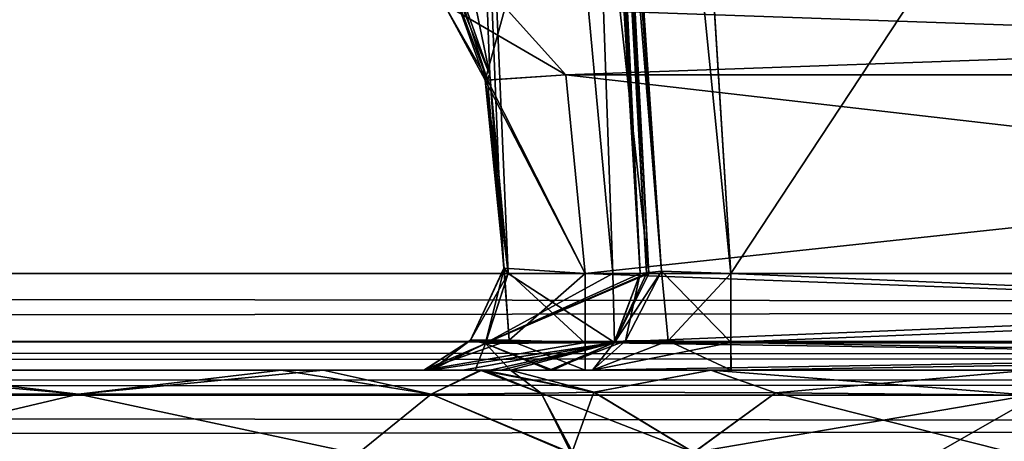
# Model space of a CAD drawing. Header units: inches. Extents: x -10 to 10, y -2.3 to 4.3.
# Tile 520 of 656: x -1.918 to -1.596, y -1.628 to -1.49. Entities that reach past the tile are written whole.
import ezdxf

# ---------------------------------------------------------------- set-up
doc = ezdxf.new("R2010")
doc.units = ezdxf.units.IN
doc.header["$LTSCALE"] = 65.185185
doc.header["$MEASUREMENT"] = 0
for name, color, linetype in [('12253', 7, 'CONTINUOUS'), ('12254', 7, 'CONTINUOUS'), ('12255', 7, 'CONTINUOUS'), ('12257', 7, 'CONTINUOUS'), ('12258', 7, 'CONTINUOUS'), ('131', 7, 'CONTINUOUS'), ('140', 7, 'CONTINUOUS'), ('1415', 7, 'CONTINUOUS'), ('1416', 7, 'CONTINUOUS'), ('1417', 7, 'CONTINUOUS'), ('1418', 7, 'CONTINUOUS'), ('1419', 7, 'CONTINUOUS'), ('1420', 7, 'CONTINUOUS'), ('1421', 7, 'CONTINUOUS'), ('1422', 7, 'CONTINUOUS'), ('1423', 7, 'CONTINUOUS'), ('1424', 7, 'CONTINUOUS'), ('1425', 7, 'CONTINUOUS'), ('1438', 7, 'CONTINUOUS'), ('1439', 7, 'CONTINUOUS'), ('165', 7, 'CONTINUOUS'), ('195', 7, 'CONTINUOUS'), ('196', 7, 'CONTINUOUS'), ('3830', 7, 'CONTINUOUS'), ('3835', 7, 'CONTINUOUS'), ('4255', 7, 'CONTINUOUS'), ('4256', 7, 'CONTINUOUS'), ('432', 7, 'CONTINUOUS'), ('5966', 7, 'CONTINUOUS'), ('5967', 7, 'CONTINUOUS'), ('827', 7, 'CONTINUOUS'), ('828', 7, 'CONTINUOUS'), ('829', 7, 'CONTINUOUS'), ('830', 7, 'CONTINUOUS'), ('836', 7, 'CONTINUOUS'), ('837', 7, 'CONTINUOUS'), ('838', 7, 'CONTINUOUS'), ('839', 7, 'CONTINUOUS'), ('8585', 7, 'CONTINUOUS'), ('8594', 7, 'CONTINUOUS')]:
    doc.layers.add(name, color=color, linetype=linetype)

msp = doc.modelspace()

# ---------------------------------------------------------------- linework, layer by layer
at = {"layer": '12253', "linetype": 'Continuous'}
for points in [[(-1.12731, -1.50843, -4.14645), (-1.73311, -1.57343, -4.14986), (-1.73944, -1.50843, -4.14645), (-1.12731, -1.50843, -4.14645)], [(-1.13071, -1.57343, -4.14986), (-1.73311, -1.57343, -4.14986), (-1.12731, -1.50843, -4.14645), (-1.13071, -1.57343, -4.14986)]]:
    msp.add_3dface(points, dxfattribs=at)
at = {"layer": '12254', "linetype": 'Continuous'}
for points in [[(-1.12519, -1.48822, -4.13712), (-1.12731, -1.50843, -4.14645), (-1.75928, -1.48645, -4.13508), (-1.12519, -1.48822, -4.13712)], [(-1.12731, -1.50843, -4.14645), (-1.73944, -1.50843, -4.14645), (-1.75928, -1.48645, -4.13508), (-1.12731, -1.50843, -4.14645)]]:
    msp.add_3dface(points, dxfattribs=at)
at = {"layer": '12255', "linetype": 'Continuous'}
for points in [[(-1.76428, -1.50843, -4.19315), (-1.77825, -1.46919, -4.17749), (-1.78197, -1.46491, -4.17321), (-1.76428, -1.50843, -4.19315)], [(-1.76428, -1.50843, -4.19315), (-1.78197, -1.46491, -4.17321), (-1.76576, -1.51019, -4.1624), (-1.76428, -1.50843, -4.19315)], [(-1.78197, -1.46491, -4.17321), (-1.77934, -1.48521, -4.15311), (-1.76576, -1.51019, -4.1624), (-1.78197, -1.46491, -4.17321)], [(-1.77934, -1.48521, -4.15311), (-1.75928, -1.48645, -4.13508), (-1.76576, -1.51019, -4.1624), (-1.77934, -1.48521, -4.15311)], [(-1.75928, -1.48645, -4.13508), (-1.73944, -1.50843, -4.14645), (-1.76576, -1.51019, -4.1624), (-1.75928, -1.48645, -4.13508)]]:
    msp.add_3dface(points, dxfattribs=at)
at = {"layer": '12257', "linetype": 'Continuous'}
for points in [[(-1.76127, -1.54096, -4.1946), (-1.76428, -1.50843, -4.19315), (-1.76576, -1.51019, -4.1624), (-1.76127, -1.54096, -4.1946)], [(-1.73944, -1.50843, -4.14645), (-1.73311, -1.57343, -4.14986), (-1.76576, -1.51019, -4.1624), (-1.73944, -1.50843, -4.14645)], [(-1.75829, -1.57343, -4.19606), (-1.76127, -1.54096, -4.1946), (-1.76576, -1.51019, -4.1624), (-1.75829, -1.57343, -4.19606)], [(-1.75829, -1.57343, -4.19606), (-1.76576, -1.51019, -4.1624), (-1.75956, -1.57173, -4.16524), (-1.75829, -1.57343, -4.19606)], [(-1.76576, -1.51019, -4.1624), (-1.73311, -1.57343, -4.14986), (-1.75956, -1.57173, -4.16524), (-1.76576, -1.51019, -4.1624)]]:
    msp.add_3dface(points, dxfattribs=at)
at = {"layer": '12258', "linetype": 'Continuous'}
for points in [[(-1.75956, -1.57173, -4.16524), (-1.75791, -1.59519, -4.15128), (-1.77053, -1.59519, -4.17442), (-1.75956, -1.57173, -4.16524)], [(-1.76566, -1.59624, -4.20081), (-1.75956, -1.57173, -4.16524), (-1.77053, -1.59519, -4.17442), (-1.76566, -1.59624, -4.20081)], [(-1.76566, -1.59624, -4.20081), (-1.75829, -1.57343, -4.19606), (-1.75956, -1.57173, -4.16524), (-1.76566, -1.59624, -4.20081)], [(-1.75956, -1.57173, -4.16524), (-1.73311, -1.57343, -4.14986), (-1.75791, -1.59519, -4.15128), (-1.75956, -1.57173, -4.16524)], [(-1.73311, -1.57343, -4.14986), (-1.73311, -1.59603, -4.14129), (-1.75791, -1.59519, -4.15128), (-1.73311, -1.57343, -4.14986)], [(-1.78576, -1.605, -4.15111), (-1.78346, -1.605, -4.2123), (-1.77053, -1.59519, -4.17442), (-1.78576, -1.605, -4.15111)], [(-1.73311, -1.59603, -4.14129), (-1.78576, -1.605, -4.15111), (-1.75791, -1.59519, -4.15128), (-1.73311, -1.59603, -4.14129)], [(-1.75791, -1.59519, -4.15128), (-1.78576, -1.605, -4.15111), (-1.77053, -1.59519, -4.17442), (-1.75791, -1.59519, -4.15128)], [(-1.78346, -1.605, -4.2123), (-1.76566, -1.59624, -4.20081), (-1.77053, -1.59519, -4.17442), (-1.78346, -1.605, -4.2123)], [(-1.73311, -1.605, -4.1199), (-1.78576, -1.605, -4.15111), (-1.73311, -1.59603, -4.14129), (-1.73311, -1.605, -4.1199)]]:
    msp.add_3dface(points, dxfattribs=at)
at = {"layer": '131', "linetype": 'Continuous'}
for points in [[(8.075, -1.605, 4.09849), (-8.075, -1.605, 4.09849), (8.075, -1.605, -4.09849), (8.075, -1.605, 4.09849)], [(8.075, -1.605, -4.09849), (-8.075, -1.605, 4.09849), (-8.075, -1.605, -4.09849), (8.075, -1.605, -4.09849)]]:
    msp.add_3dface(points, dxfattribs=at)
at = {"layer": '140', "linetype": 'Continuous'}
for points in [[(-8.5782, -1.605, -4.59779), (8.57822, -1.605, -4.59779), (-5.96565, -1.605, -4.58254), (-8.5782, -1.605, -4.59779)], [(8.57822, -1.605, 4.59779), (-8.5782, -1.605, 4.59779), (5.96565, -1.605, 4.58254), (8.57822, -1.605, 4.59779)], [(5.96565, -1.605, 4.58254), (-8.5782, -1.605, 4.59779), (1.96565, -1.605, 4.58254), (5.96565, -1.605, 4.58254)], [(1.96565, -1.605, 4.58254), (-8.5782, -1.605, 4.59779), (-1.98604, -1.605, 4.58467), (1.96565, -1.605, 4.58254)], [(-5.96565, -1.605, -4.58254), (8.57822, -1.605, -4.59779), (-1.96565, -1.605, -4.58254), (-5.96565, -1.605, -4.58254)], [(1.81869, -1.605, 4.49853), (1.96565, -1.605, 4.58254), (-1.98604, -1.605, 4.58467), (1.81869, -1.605, 4.49853)], [(1.68547, -1.605, 4.45621), (1.81869, -1.605, 4.49853), (-1.98604, -1.605, 4.58467), (1.68547, -1.605, 4.45621)], [(1.17483, -1.605, 4.45621), (1.68547, -1.605, 4.45621), (-1.98604, -1.605, 4.58467), (1.17483, -1.605, 4.45621)], [(0.82517, -1.605, 4.45621), (1.17483, -1.605, 4.45621), (-1.98604, -1.605, 4.58467), (0.82517, -1.605, 4.45621)], [(-0.82517, -1.605, 4.45621), (0.82517, -1.605, 4.45621), (-1.98604, -1.605, 4.58467), (-0.82517, -1.605, 4.45621)], [(-0.86758, -1.605, 4.43865), (-0.82517, -1.605, 4.45621), (-1.98604, -1.605, 4.58467), (-0.86758, -1.605, 4.43865)], [(-1.17483, -1.605, 4.45621), (-0.86758, -1.605, 4.43865), (-1.98604, -1.605, 4.58467), (-1.17483, -1.605, 4.45621)], [(-1.68548, -1.605, 4.45621), (-1.17483, -1.605, 4.45621), (-1.98604, -1.605, 4.58467), (-1.68548, -1.605, 4.45621)], [(-1.83239, -1.605, 4.51402), (-1.68548, -1.605, 4.45621), (-1.98604, -1.605, 4.58467), (-1.83239, -1.605, 4.51402)], [(-1.96565, -1.605, -4.58254), (8.57822, -1.605, -4.59779), (1.98604, -1.605, -4.58467), (-1.96565, -1.605, -4.58254)], [(-1.81869, -1.605, -4.49853), (-1.96565, -1.605, -4.58254), (1.98604, -1.605, -4.58467), (-1.81869, -1.605, -4.49853)], [(-1.73073, -1.605, 4.4356), (-1.68548, -1.605, 4.45621), (-1.83239, -1.605, 4.51402), (-1.73073, -1.605, 4.4356)], [(-1.74482, -1.605, 4.3879), (-1.73073, -1.605, 4.4356), (-1.83239, -1.605, 4.51402), (-1.74482, -1.605, 4.3879)], [(-1.76691, -1.605, 4.35723), (-1.74482, -1.605, 4.3879), (-1.83239, -1.605, 4.51402), (-1.76691, -1.605, 4.35723)], [(-1.76737, -1.605, -4.33637), (-1.81869, -1.605, -4.49853), (-1.73074, -1.605, -4.4356), (-1.76737, -1.605, -4.33637)], [(-1.73074, -1.605, -4.4356), (-1.81869, -1.605, -4.49853), (-1.68547, -1.605, -4.45621), (-1.73074, -1.605, -4.4356)], [(-1.68547, -1.605, -4.45621), (-1.81869, -1.605, -4.49853), (1.98604, -1.605, -4.58467), (-1.68547, -1.605, -4.45621)], [(-1.76611, -1.605, -4.30003), (-1.76737, -1.605, -4.33637), (-1.74482, -1.605, -4.3879), (-1.76611, -1.605, -4.30003)], [(-1.74482, -1.605, -4.3879), (-1.76737, -1.605, -4.33637), (-1.73074, -1.605, -4.4356), (-1.74482, -1.605, -4.3879)], [(-1.76737, -1.605, 4.33639), (-1.76611, -1.605, 4.30003), (-1.7669, -1.605, 4.3468), (-1.76737, -1.605, 4.33639)], [(-1.75756, -1.605, 4.26466), (-1.74482, -1.605, 4.3879), (-1.76691, -1.605, 4.35723), (-1.75756, -1.605, 4.26466)], [(-1.76611, -1.605, 4.30003), (-1.75756, -1.605, 4.26466), (-1.76691, -1.605, 4.35723), (-1.76611, -1.605, 4.30003)], [(-1.7669, -1.605, 4.3468), (-1.76611, -1.605, 4.30003), (-1.76691, -1.605, 4.35723), (-1.7669, -1.605, 4.3468)], [(-1.75756, -1.605, -4.26466), (-1.76611, -1.605, -4.30003), (-1.74482, -1.605, -4.3879), (-1.75756, -1.605, -4.26466)], [(-1.74368, -1.605, -4.32553), (-1.75756, -1.605, -4.26466), (-1.74482, -1.605, -4.3879), (-1.74368, -1.605, -4.32553)], [(-1.74368, -1.605, 4.32552), (-1.74482, -1.605, 4.3879), (-1.75756, -1.605, 4.26466), (-1.74368, -1.605, 4.32552)], [(-1.13073, -1.605, -4.45621), (-1.68547, -1.605, -4.45621), (1.98604, -1.605, -4.58467), (-1.13073, -1.605, -4.45621)]]:
    msp.add_3dface(points, dxfattribs=at)
at = {"layer": '1415', "linetype": 'Continuous'}
for points in [[(-1.1258, -0.63817, 4.47526), (-1.17481, -1.57343, 4.42625), (-1.8937, -0.63817, 4.47526), (-1.1258, -0.63817, 4.47526)], [(-1.8937, -0.63817, 4.47526), (-1.17481, -1.57343, 4.42625), (-1.75007, -0.84341, 4.46451), (-1.8937, -0.63817, 4.47526)], [(-1.17481, -1.57343, 4.42625), (-1.73027, -0.88351, 4.4624), (-1.75007, -0.84341, 4.46451), (-1.17481, -1.57343, 4.42625)], [(-1.73027, -0.88351, 4.4624), (-1.17481, -1.57343, 4.42625), (-1.70705, -1.22837, 4.44433), (-1.73027, -0.88351, 4.4624)], [(-1.17481, -1.57343, 4.42625), (-1.68549, -1.57343, 4.42625), (-1.70705, -1.22837, 4.44433), (-1.17481, -1.57343, 4.42625)]]:
    msp.add_3dface(points, dxfattribs=at)
at = {"layer": '1416', "linetype": 'Continuous'}
for points in [[(-1.17481, -1.57343, 4.42625), (-1.17481, -1.59526, 4.43408), (-1.68549, -1.57343, 4.42625), (-1.17481, -1.57343, 4.42625)], [(-1.68549, -1.57343, 4.42625), (-1.17481, -1.59526, 4.43408), (-1.68549, -1.59595, 4.43473), (-1.68549, -1.57343, 4.42625)], [(-1.17481, -1.59526, 4.43408), (-1.17483, -1.605, 4.45621), (-1.68549, -1.59595, 4.43473), (-1.17481, -1.59526, 4.43408)], [(-1.17483, -1.605, 4.45621), (-1.68548, -1.605, 4.45621), (-1.68549, -1.59595, 4.43473), (-1.17483, -1.605, 4.45621)]]:
    msp.add_3dface(points, dxfattribs=at)
at = {"layer": '1417', "linetype": 'Continuous'}
for points in [[(-1.72355, -1.59594, 4.39093), (-1.71516, -1.57343, 4.39211), (-1.70813, -1.57262, 4.41603), (-1.72355, -1.59594, 4.39093)], [(-1.71998, -1.59542, 4.41214), (-1.72355, -1.59594, 4.39093), (-1.70813, -1.57262, 4.41603), (-1.71998, -1.59542, 4.41214)], [(-1.70598, -1.59542, 4.42824), (-1.71998, -1.59542, 4.41214), (-1.70813, -1.57262, 4.41603), (-1.70598, -1.59542, 4.42824)], [(-1.68549, -1.57343, 4.42625), (-1.70598, -1.59542, 4.42824), (-1.70813, -1.57262, 4.41603), (-1.68549, -1.57343, 4.42625)], [(-1.68549, -1.57343, 4.42625), (-1.68549, -1.59595, 4.43473), (-1.70598, -1.59542, 4.42824), (-1.68549, -1.57343, 4.42625)], [(-1.73073, -1.605, 4.4356), (-1.74482, -1.605, 4.3879), (-1.71998, -1.59542, 4.41214), (-1.73073, -1.605, 4.4356)], [(-1.74482, -1.605, 4.3879), (-1.72355, -1.59594, 4.39093), (-1.71998, -1.59542, 4.41214), (-1.74482, -1.605, 4.3879)], [(-1.68549, -1.59595, 4.43473), (-1.73073, -1.605, 4.4356), (-1.70598, -1.59542, 4.42824), (-1.68549, -1.59595, 4.43473)], [(-1.73073, -1.605, 4.4356), (-1.71998, -1.59542, 4.41214), (-1.70598, -1.59542, 4.42824), (-1.73073, -1.605, 4.4356)], [(-1.68548, -1.605, 4.45621), (-1.73073, -1.605, 4.4356), (-1.68549, -1.59595, 4.43473), (-1.68548, -1.605, 4.45621)]]:
    msp.add_3dface(points, dxfattribs=at)
at = {"layer": '1418', "linetype": 'Continuous'}
for points in [[(-1.68549, -1.57343, 4.42625), (-1.75478, -0.88448, 4.44959), (-1.70705, -1.22837, 4.44433), (-1.68549, -1.57343, 4.42625)], [(-1.75478, -0.88448, 4.44959), (-1.68549, -1.57343, 4.42625), (-1.70813, -1.57262, 4.41603), (-1.75478, -0.88448, 4.44959)], [(-1.71516, -1.57343, 4.39211), (-1.75478, -0.88448, 4.44959), (-1.70813, -1.57262, 4.41603), (-1.71516, -1.57343, 4.39211)], [(-1.75478, -0.88448, 4.44959), (-1.71516, -1.57343, 4.39211), (-1.73652, -1.22554, 4.40826), (-1.75478, -0.88448, 4.44959)]]:
    msp.add_3dface(points, dxfattribs=at)
at = {"layer": '1419', "linetype": 'Continuous'}
for points in [[(-1.78784, -0.88343, 4.21696), (-1.74851, -0.88343, 4.352), (-1.72407, -1.57343, 4.27071), (-1.78784, -0.88343, 4.21696)], [(-1.77822, -1.46922, 4.17751), (-1.78784, -0.88343, 4.21696), (-1.76428, -1.50843, 4.19315), (-1.77822, -1.46922, 4.17751)], [(-1.76428, -1.50843, 4.19315), (-1.78784, -0.88343, 4.21696), (-1.76127, -1.54096, 4.1946), (-1.76428, -1.50843, 4.19315)], [(-1.76127, -1.54096, 4.1946), (-1.78784, -0.88343, 4.21696), (-1.75829, -1.57343, 4.19606), (-1.76127, -1.54096, 4.1946)], [(-1.75829, -1.57343, 4.19606), (-1.78784, -0.88343, 4.21696), (-1.72407, -1.57343, 4.27071), (-1.75829, -1.57343, 4.19606)], [(-1.74851, -0.88343, 4.352), (-1.75115, -0.88343, 4.38832), (-1.71235, -1.57343, 4.352), (-1.74851, -0.88343, 4.352)], [(-1.71516, -1.57343, 4.39211), (-1.75115, -0.88343, 4.38832), (-1.73652, -1.22554, 4.40826), (-1.71516, -1.57343, 4.39211)], [(-1.75115, -0.88343, 4.38832), (-1.71516, -1.57343, 4.39211), (-1.71305, -1.57343, 4.3721), (-1.75115, -0.88343, 4.38832)], [(-1.71235, -1.57343, 4.352), (-1.75115, -0.88343, 4.38832), (-1.71305, -1.57343, 4.3721), (-1.71235, -1.57343, 4.352)], [(-1.74851, -0.88343, 4.352), (-1.71235, -1.57343, 4.352), (-1.72407, -1.57343, 4.27071), (-1.74851, -0.88343, 4.352)]]:
    msp.add_3dface(points, dxfattribs=at)
at = {"layer": '1420', "linetype": 'Continuous'}
for points in [[(-1.75829, -1.57343, 4.19606), (-1.72355, -1.59594, 4.39093), (-1.76572, -1.59631, 4.20085), (-1.75829, -1.57343, 4.19606)], [(-1.72355, -1.59594, 4.39093), (-1.75829, -1.57343, 4.19606), (-1.72407, -1.57343, 4.27071), (-1.72355, -1.59594, 4.39093)], [(-1.71235, -1.57343, 4.352), (-1.72355, -1.59594, 4.39093), (-1.72407, -1.57343, 4.27071), (-1.71235, -1.57343, 4.352)], [(-1.71516, -1.57343, 4.39211), (-1.72355, -1.59594, 4.39093), (-1.71305, -1.57343, 4.3721), (-1.71516, -1.57343, 4.39211)], [(-1.72355, -1.59594, 4.39093), (-1.71235, -1.57343, 4.352), (-1.71305, -1.57343, 4.3721), (-1.72355, -1.59594, 4.39093)], [(-1.78346, -1.605, 4.2123), (-1.76572, -1.59631, 4.20085), (-1.76902, -1.605, 4.23774), (-1.78346, -1.605, 4.2123)], [(-1.76572, -1.59631, 4.20085), (-1.75756, -1.605, 4.26466), (-1.76902, -1.605, 4.23774), (-1.76572, -1.59631, 4.20085)], [(-1.72355, -1.59594, 4.39093), (-1.74482, -1.605, 4.3879), (-1.76572, -1.59631, 4.20085), (-1.72355, -1.59594, 4.39093)], [(-1.74482, -1.605, 4.3879), (-1.74368, -1.605, 4.32552), (-1.76572, -1.59631, 4.20085), (-1.74482, -1.605, 4.3879)], [(-1.74368, -1.605, 4.32552), (-1.75756, -1.605, 4.26466), (-1.76572, -1.59631, 4.20085), (-1.74368, -1.605, 4.32552)]]:
    msp.add_3dface(points, dxfattribs=at)
at = {"layer": '1421', "linetype": 'Continuous'}
for points in [[(-1.76902, -1.605, 4.23774), (-1.75756, -1.605, 4.26466), (-1.78579, -1.605, 4.15116), (-1.76902, -1.605, 4.23774)], [(-1.78579, -1.605, 4.15116), (-1.75756, -1.605, 4.26466), (-1.73311, -1.605, 4.1199), (-1.78579, -1.605, 4.15116)], [(-1.78346, -1.605, 4.2123), (-1.76902, -1.605, 4.23774), (-1.78579, -1.605, 4.15116), (-1.78346, -1.605, 4.2123)], [(-1.75756, -1.605, 4.26466), (-1.69202, -1.605, 4.178), (-1.73311, -1.605, 4.1199), (-1.75756, -1.605, 4.26466)], [(-1.58789, -1.605, 4.14496), (-1.17483, -1.605, 4.1199), (-1.73311, -1.605, 4.1199), (-1.58789, -1.605, 4.14496)], [(-1.69202, -1.605, 4.178), (-1.58789, -1.605, 4.14496), (-1.73311, -1.605, 4.1199), (-1.69202, -1.605, 4.178)]]:
    msp.add_3dface(points, dxfattribs=at)
at = {"layer": '1422', "linetype": 'Continuous'}
for points in [[(-1.73311, -1.57343, 4.14986), (-1.73311, -1.5962, 4.14112), (-1.17481, -1.57343, 4.14986), (-1.73311, -1.57343, 4.14986)], [(-1.17481, -1.57343, 4.14986), (-1.73311, -1.5962, 4.14112), (-1.17481, -1.59589, 4.14143), (-1.17481, -1.57343, 4.14986)], [(-1.73311, -1.605, 4.1199), (-1.17483, -1.605, 4.1199), (-1.17481, -1.59589, 4.14143), (-1.73311, -1.605, 4.1199)], [(-1.73311, -1.5962, 4.14112), (-1.73311, -1.605, 4.1199), (-1.17481, -1.59589, 4.14143), (-1.73311, -1.5962, 4.14112)]]:
    msp.add_3dface(points, dxfattribs=at)
at = {"layer": '1423', "linetype": 'Continuous'}
for points in [[(-1.75829, -1.57343, 4.19606), (-1.77053, -1.59519, 4.17445), (-1.7597, -1.57173, 4.1655), (-1.75829, -1.57343, 4.19606)], [(-1.77053, -1.59519, 4.17445), (-1.75793, -1.59519, 4.1513), (-1.7597, -1.57173, 4.1655), (-1.77053, -1.59519, 4.17445)], [(-1.75793, -1.59519, 4.1513), (-1.73311, -1.5962, 4.14112), (-1.7597, -1.57173, 4.1655), (-1.75793, -1.59519, 4.1513)], [(-1.73311, -1.5962, 4.14112), (-1.73311, -1.57343, 4.14986), (-1.7597, -1.57173, 4.1655), (-1.73311, -1.5962, 4.14112)], [(-1.75829, -1.57343, 4.19606), (-1.76572, -1.59631, 4.20085), (-1.77053, -1.59519, 4.17445), (-1.75829, -1.57343, 4.19606)], [(-1.76572, -1.59631, 4.20085), (-1.78579, -1.605, 4.15116), (-1.77053, -1.59519, 4.17445), (-1.76572, -1.59631, 4.20085)], [(-1.78579, -1.605, 4.15116), (-1.73311, -1.605, 4.1199), (-1.75793, -1.59519, 4.1513), (-1.78579, -1.605, 4.15116)], [(-1.77053, -1.59519, 4.17445), (-1.78579, -1.605, 4.15116), (-1.75793, -1.59519, 4.1513), (-1.77053, -1.59519, 4.17445)], [(-1.73311, -1.605, 4.1199), (-1.73311, -1.5962, 4.14112), (-1.75793, -1.59519, 4.1513), (-1.73311, -1.605, 4.1199)], [(-1.76572, -1.59631, 4.20085), (-1.78346, -1.605, 4.2123), (-1.78579, -1.605, 4.15116), (-1.76572, -1.59631, 4.20085)]]:
    msp.add_3dface(points, dxfattribs=at)
at = {"layer": '1424', "linetype": 'Continuous'}
for points in [[(-1.76428, -1.50843, 4.19315), (-1.7597, -1.57173, 4.1655), (-1.76505, -1.51018, 4.16114), (-1.76428, -1.50843, 4.19315)], [(-1.76505, -1.51018, 4.16114), (-1.73311, -1.57343, 4.14986), (-1.73944, -1.50843, 4.14645), (-1.76505, -1.51018, 4.16114)], [(-1.76428, -1.50843, 4.19315), (-1.76127, -1.54096, 4.1946), (-1.7597, -1.57173, 4.1655), (-1.76428, -1.50843, 4.19315)], [(-1.7597, -1.57173, 4.1655), (-1.73311, -1.57343, 4.14986), (-1.76505, -1.51018, 4.16114), (-1.7597, -1.57173, 4.1655)], [(-1.76127, -1.54096, 4.1946), (-1.75829, -1.57343, 4.19606), (-1.7597, -1.57173, 4.1655), (-1.76127, -1.54096, 4.1946)]]:
    msp.add_3dface(points, dxfattribs=at)
at = {"layer": '1425', "linetype": 'Continuous'}
for points in [[(-1.78196, -1.46492, 4.17322), (-1.77822, -1.46922, 4.17751), (-1.76505, -1.51018, 4.16114), (-1.78196, -1.46492, 4.17322)], [(-1.78196, -1.46492, 4.17322), (-1.76505, -1.51018, 4.16114), (-1.77934, -1.48521, 4.15311), (-1.78196, -1.46492, 4.17322)], [(-1.77822, -1.46922, 4.17751), (-1.76428, -1.50843, 4.19315), (-1.76505, -1.51018, 4.16114), (-1.77822, -1.46922, 4.17751)], [(-1.76505, -1.51018, 4.16114), (-1.73944, -1.50843, 4.14645), (-1.77934, -1.48521, 4.15311), (-1.76505, -1.51018, 4.16114)], [(-1.77934, -1.48521, 4.15311), (-1.73944, -1.50843, 4.14645), (-1.75928, -1.48645, 4.13508), (-1.77934, -1.48521, 4.15311)]]:
    msp.add_3dface(points, dxfattribs=at)
at = {"layer": '1438', "linetype": 'Continuous'}
for points in [[(-1.73311, -1.57343, 4.14986), (-1.17481, -1.57343, 4.14986), (-1.73944, -1.50843, 4.14645), (-1.73311, -1.57343, 4.14986)], [(-1.73944, -1.50843, 4.14645), (-1.17481, -1.57343, 4.14986), (-1.17141, -1.50843, 4.14645), (-1.73944, -1.50843, 4.14645)]]:
    msp.add_3dface(points, dxfattribs=at)
at = {"layer": '1439', "linetype": 'Continuous'}
for points in [[(-1.75928, -1.48645, 4.13508), (-1.73944, -1.50843, 4.14645), (-1.16929, -1.48822, 4.13712), (-1.75928, -1.48645, 4.13508)], [(-1.73944, -1.50843, 4.14645), (-1.17141, -1.50843, 4.14645), (-1.16929, -1.48822, 4.13712), (-1.73944, -1.50843, 4.14645)]]:
    msp.add_3dface(points, dxfattribs=at)
at = {"layer": '165', "linetype": 'Continuous'}
for points in [[(8.57837, -1.59603, 4.61919), (8.57837, -1.57343, 4.62775), (-8.57837, -1.59542, 4.61977), (8.57837, -1.59603, 4.61919)], [(-8.57837, -1.59542, 4.61977), (8.57837, -1.57343, 4.62775), (-8.57837, -1.57343, 4.62775), (-8.57837, -1.59542, 4.61977)], [(-8.5782, -1.605, 4.59779), (8.57837, -1.59603, 4.61919), (-8.57837, -1.59542, 4.61977), (-8.5782, -1.605, 4.59779)], [(-8.5782, -1.605, 4.59779), (8.57822, -1.605, 4.59779), (8.57837, -1.59603, 4.61919), (-8.5782, -1.605, 4.59779)]]:
    msp.add_3dface(points, dxfattribs=at)
at = {"layer": '195', "linetype": 'Continuous'}
for points in [[(-8.57837, -1.59603, -4.61919), (-8.57837, -1.57343, -4.62775), (8.57837, -1.59542, -4.61977), (-8.57837, -1.59603, -4.61919)], [(8.57837, -1.59542, -4.61977), (-8.57837, -1.57343, -4.62775), (8.57837, -1.57343, -4.62775), (8.57837, -1.59542, -4.61977)], [(8.57822, -1.605, -4.59779), (-8.57837, -1.59603, -4.61919), (8.57837, -1.59542, -4.61977), (8.57822, -1.605, -4.59779)], [(8.57822, -1.605, -4.59779), (-8.5782, -1.605, -4.59779), (-8.57837, -1.59603, -4.61919), (8.57822, -1.605, -4.59779)]]:
    msp.add_3dface(points, dxfattribs=at)
at = {"layer": '196', "linetype": 'Continuous'}
for points in [[(-1.89693, -0.63817, -4.57874), (-8.57837, -1.57343, -4.62775), (-1.93761, -0.62096, -4.57784), (-1.89693, -0.63817, -4.57874)], [(8.57837, -1.57343, -4.62775), (-8.57837, -1.57343, -4.62775), (8.52935, -0.63817, -4.57874), (8.57837, -1.57343, -4.62775)], [(5.89693, -0.63817, -4.57874), (-8.57837, -1.57343, -4.62775), (5.12257, -0.63817, -4.57874), (5.89693, -0.63817, -4.57874)], [(-8.57837, -1.57343, -4.62775), (5.89693, -0.63817, -4.57874), (6.10307, -0.63817, -4.57874), (-8.57837, -1.57343, -4.62775)], [(5.12257, -0.63817, -4.57874), (-8.57837, -1.57343, -4.62775), (4.87743, -0.63817, -4.57874), (5.12257, -0.63817, -4.57874)], [(4.87743, -0.63817, -4.57874), (-8.57837, -1.57343, -4.62775), (4.10307, -0.63817, -4.57874), (4.87743, -0.63817, -4.57874)], [(4.10307, -0.63817, -4.57874), (-8.57837, -1.57343, -4.62775), (3.89693, -0.63817, -4.57874), (4.10307, -0.63817, -4.57874)], [(3.89693, -0.63817, -4.57874), (-8.57837, -1.57343, -4.62775), (3.12257, -0.63817, -4.57874), (3.89693, -0.63817, -4.57874)], [(3.12257, -0.63817, -4.57874), (-8.57837, -1.57343, -4.62775), (2.87743, -0.63817, -4.57874), (3.12257, -0.63817, -4.57874)], [(2.87743, -0.63817, -4.57874), (-8.57837, -1.57343, -4.62775), (2.10307, -0.63817, -4.57874), (2.87743, -0.63817, -4.57874)], [(2.10307, -0.63817, -4.57874), (-8.57837, -1.57343, -4.62775), (1.89693, -0.63817, -4.57874), (2.10307, -0.63817, -4.57874)], [(1.89693, -0.63817, -4.57874), (-8.57837, -1.57343, -4.62775), (-1.89693, -0.63817, -4.57874), (1.89693, -0.63817, -4.57874)], [(8.52935, -0.63817, -4.57874), (-8.57837, -1.57343, -4.62775), (7.12257, -0.63817, -4.57874), (8.52935, -0.63817, -4.57874)], [(7.12257, -0.63817, -4.57874), (-8.57837, -1.57343, -4.62775), (6.87743, -0.63817, -4.57874), (7.12257, -0.63817, -4.57874)], [(6.87743, -0.63817, -4.57874), (-8.57837, -1.57343, -4.62775), (6.10307, -0.63817, -4.57874), (6.87743, -0.63817, -4.57874)]]:
    msp.add_3dface(points, dxfattribs=at)
at = {"layer": '3830', "linetype": 'Continuous'}
for points in [[(-8.075, -1.605, 4.09849), (8.075, -1.605, 4.09849), (8.075, -1.61324, 4.07784), (-8.075, -1.605, 4.09849)], [(-8.075, -1.605, 4.09849), (8.075, -1.61324, 4.07784), (-8.075, -1.61324, 4.07784), (-8.075, -1.605, 4.09849)], [(8.075, -1.63343, 4.06853), (-8.075, -1.63343, 4.06853), (-8.075, -1.61324, 4.07784), (8.075, -1.63343, 4.06853)], [(8.075, -1.61324, 4.07784), (8.075, -1.63343, 4.06853), (-8.075, -1.61324, 4.07784), (8.075, -1.61324, 4.07784)]]:
    msp.add_3dface(points, dxfattribs=at)
at = {"layer": '3835', "linetype": 'Continuous'}
for points in [[(8.075, -1.605, -4.09849), (-8.075, -1.605, -4.09849), (-8.075, -1.61324, -4.07784), (8.075, -1.605, -4.09849)], [(8.075, -1.61324, -4.07784), (8.075, -1.605, -4.09849), (-8.075, -1.61324, -4.07784), (8.075, -1.61324, -4.07784)], [(-8.075, -1.63343, -4.06853), (8.075, -1.63343, -4.06853), (8.075, -1.61324, -4.07784), (-8.075, -1.63343, -4.06853)], [(-8.075, -1.63343, -4.06853), (8.075, -1.61324, -4.07784), (-8.075, -1.61324, -4.07784), (-8.075, -1.63343, -4.06853)]]:
    msp.add_3dface(points, dxfattribs=at)
at = {"layer": '4255', "linetype": 'Continuous'}
for points in [[(-1.76737, -1.605, -4.33637), (-1.76611, -1.605, -4.30003), (-1.74753, -1.61254, -4.33506), (-1.76737, -1.605, -4.33637)], [(-1.76611, -1.605, -4.30003), (-1.75756, -1.605, -4.26466), (-1.74753, -1.61254, -4.33506), (-1.76611, -1.605, -4.30003)], [(-1.75756, -1.605, -4.26466), (-1.69197, -1.605, -4.17796), (-1.73024, -1.61219, -4.25054), (-1.75756, -1.605, -4.26466)], [(-1.74753, -1.61254, -4.33506), (-1.75756, -1.605, -4.26466), (-1.73024, -1.61219, -4.25054), (-1.74753, -1.61254, -4.33506)], [(-1.73024, -1.61219, -4.25054), (-1.69197, -1.605, -4.17796), (-1.67098, -1.61244, -4.18785), (-1.73024, -1.61219, -4.25054)], [(-1.69197, -1.605, -4.17796), (-1.58789, -1.605, -4.14496), (-1.67098, -1.61244, -4.18785), (-1.69197, -1.605, -4.17796)], [(-1.58789, -1.605, -4.14496), (-1.58789, -1.61325, -4.16563), (-1.67098, -1.61244, -4.18785), (-1.58789, -1.605, -4.14496)], [(-1.73024, -1.61219, -4.25054), (-1.73755, -1.63239, -4.33439), (-1.74753, -1.61254, -4.33506), (-1.73024, -1.61219, -4.25054)], [(-1.6977, -1.63195, -4.22234), (-1.73755, -1.63239, -4.33439), (-1.73024, -1.61219, -4.25054), (-1.6977, -1.63195, -4.22234)], [(-1.6977, -1.63195, -4.22234), (-1.73024, -1.61219, -4.25054), (-1.67098, -1.61244, -4.18785), (-1.6977, -1.63195, -4.22234)], [(-1.58789, -1.61325, -4.16563), (-1.6977, -1.63195, -4.22234), (-1.67098, -1.61244, -4.18785), (-1.58789, -1.61325, -4.16563)], [(-1.58789, -1.61325, -4.16563), (-1.58789, -1.63343, -4.17492), (-1.6977, -1.63195, -4.22234), (-1.58789, -1.61325, -4.16563)]]:
    msp.add_3dface(points, dxfattribs=at)
at = {"layer": '4256', "linetype": 'Continuous'}
for points in [[(-2.05086, -1.61288, -4.60027), (-1.96565, -1.605, -4.58254), (-1.8987, -1.61288, -4.58429), (-2.05086, -1.61288, -4.60027)], [(-1.96565, -1.605, -4.58254), (-1.81869, -1.605, -4.49853), (-1.8987, -1.61288, -4.58429), (-1.96565, -1.605, -4.58254)], [(-1.8987, -1.61288, -4.58429), (-1.81869, -1.605, -4.49853), (-1.78346, -1.61288, -4.48366), (-1.8987, -1.61288, -4.58429)], [(-1.81869, -1.605, -4.49853), (-1.76737, -1.605, -4.33637), (-1.78346, -1.61288, -4.48366), (-1.81869, -1.605, -4.49853)], [(-1.76737, -1.605, -4.33637), (-1.74753, -1.61254, -4.33506), (-1.78346, -1.61288, -4.48366), (-1.76737, -1.605, -4.33637)], [(-2.05086, -1.61288, -4.60027), (-1.8987, -1.61288, -4.58429), (-1.98132, -1.63239, -4.61437), (-2.05086, -1.61288, -4.60027)], [(-1.98132, -1.63239, -4.61437), (-1.8987, -1.61288, -4.58429), (-1.80751, -1.63239, -4.53127), (-1.98132, -1.63239, -4.61437)], [(-1.8987, -1.61288, -4.58429), (-1.78346, -1.61288, -4.48366), (-1.80751, -1.63239, -4.53127), (-1.8987, -1.61288, -4.58429)], [(-1.80751, -1.63239, -4.53127), (-1.78346, -1.61288, -4.48366), (-1.73696, -1.63239, -4.352), (-1.80751, -1.63239, -4.53127)], [(-1.78346, -1.61288, -4.48366), (-1.74753, -1.61254, -4.33506), (-1.73696, -1.63239, -4.352), (-1.78346, -1.61288, -4.48366)], [(-1.74753, -1.61254, -4.33506), (-1.73755, -1.63239, -4.33439), (-1.73711, -1.63239, -4.34319), (-1.74753, -1.61254, -4.33506)], [(-1.73696, -1.63239, -4.352), (-1.74753, -1.61254, -4.33506), (-1.73711, -1.63239, -4.34319), (-1.73696, -1.63239, -4.352)]]:
    msp.add_3dface(points, dxfattribs=at)
at = {"layer": '432', "linetype": 'Continuous'}
for points in [[(-8.57837, -1.57343, 4.62775), (8.57837, -1.57343, 4.62775), (-8.52935, -0.63817, 4.57874), (-8.57837, -1.57343, 4.62775)], [(-8.52935, -0.63817, 4.57874), (8.57837, -1.57343, 4.62775), (-7.12257, -0.63817, 4.57874), (-8.52935, -0.63817, 4.57874)], [(-7.12257, -0.63817, 4.57874), (8.57837, -1.57343, 4.62775), (-6.87743, -0.63817, 4.57874), (-7.12257, -0.63817, 4.57874)], [(-6.87743, -0.63817, 4.57874), (8.57837, -1.57343, 4.62775), (-6.10307, -0.63817, 4.57874), (-6.87743, -0.63817, 4.57874)], [(-6.10307, -0.63817, 4.57874), (8.57837, -1.57343, 4.62775), (-5.89693, -0.63817, 4.57874), (-6.10307, -0.63817, 4.57874)], [(-5.89693, -0.63817, 4.57874), (8.57837, -1.57343, 4.62775), (-5.12257, -0.63817, 4.57874), (-5.89693, -0.63817, 4.57874)], [(-5.12257, -0.63817, 4.57874), (8.57837, -1.57343, 4.62775), (-4.87743, -0.63817, 4.57874), (-5.12257, -0.63817, 4.57874)], [(-4.87743, -0.63817, 4.57874), (8.57837, -1.57343, 4.62775), (-4.10307, -0.63817, 4.57874), (-4.87743, -0.63817, 4.57874)], [(8.57837, -1.57343, 4.62775), (-3.89693, -0.63817, 4.57874), (-4.10307, -0.63817, 4.57874), (8.57837, -1.57343, 4.62775)], [(-3.89693, -0.63817, 4.57874), (8.57837, -1.57343, 4.62775), (-3.12257, -0.63817, 4.57874), (-3.89693, -0.63817, 4.57874)], [(-3.12257, -0.63817, 4.57874), (8.57837, -1.57343, 4.62775), (-2.87743, -0.63817, 4.57874), (-3.12257, -0.63817, 4.57874)], [(-2.87743, -0.63817, 4.57874), (8.57837, -1.57343, 4.62775), (-2.10307, -0.63817, 4.57874), (-2.87743, -0.63817, 4.57874)], [(-2.10307, -0.63817, 4.57874), (8.57837, -1.57343, 4.62775), (-1.89693, -0.63817, 4.57874), (-2.10307, -0.63817, 4.57874)], [(-1.89693, -0.63817, 4.57874), (8.57837, -1.57343, 4.62775), (-1.12257, -0.63817, 4.57874), (-1.89693, -0.63817, 4.57874)]]:
    msp.add_3dface(points, dxfattribs=at)
at = {"layer": '5966', "linetype": 'Continuous'}
for points in [[(-1.8987, -1.61288, 4.58429), (-1.98604, -1.605, 4.58467), (-2.05086, -1.61288, 4.60027), (-1.8987, -1.61288, 4.58429)], [(-1.83239, -1.605, 4.51402), (-1.98604, -1.605, 4.58467), (-1.8987, -1.61288, 4.58429), (-1.83239, -1.605, 4.51402)], [(-1.78346, -1.61288, 4.48366), (-1.83239, -1.605, 4.51402), (-1.8987, -1.61288, 4.58429), (-1.78346, -1.61288, 4.48366)], [(-1.76691, -1.605, 4.35723), (-1.83239, -1.605, 4.51402), (-1.78346, -1.61288, 4.48366), (-1.76691, -1.605, 4.35723)], [(-1.7475, -1.61257, 4.33506), (-1.76691, -1.605, 4.35723), (-1.78346, -1.61288, 4.48366), (-1.7475, -1.61257, 4.33506)], [(-1.76737, -1.605, 4.33639), (-1.7669, -1.605, 4.3468), (-1.7475, -1.61257, 4.33506), (-1.76737, -1.605, 4.33639)], [(-1.7669, -1.605, 4.3468), (-1.76691, -1.605, 4.35723), (-1.7475, -1.61257, 4.33506), (-1.7669, -1.605, 4.3468)], [(-1.8987, -1.61288, 4.58429), (-2.05086, -1.61288, 4.60027), (-1.98132, -1.63239, 4.61437), (-1.8987, -1.61288, 4.58429)], [(-1.80751, -1.63239, 4.53127), (-1.8987, -1.61288, 4.58429), (-1.98132, -1.63239, 4.61437), (-1.80751, -1.63239, 4.53127)], [(-1.78346, -1.61288, 4.48366), (-1.8987, -1.61288, 4.58429), (-1.80751, -1.63239, 4.53127), (-1.78346, -1.61288, 4.48366)], [(-1.73696, -1.63239, 4.352), (-1.78346, -1.61288, 4.48366), (-1.80751, -1.63239, 4.53127), (-1.73696, -1.63239, 4.352)], [(-1.78346, -1.61288, 4.48366), (-1.73755, -1.63239, 4.33439), (-1.7475, -1.61257, 4.33506), (-1.78346, -1.61288, 4.48366)], [(-1.73755, -1.63239, 4.33439), (-1.78346, -1.61288, 4.48366), (-1.73711, -1.63239, 4.34319), (-1.73755, -1.63239, 4.33439)], [(-1.73711, -1.63239, 4.34319), (-1.78346, -1.61288, 4.48366), (-1.73696, -1.63239, 4.352), (-1.73711, -1.63239, 4.34319)]]:
    msp.add_3dface(points, dxfattribs=at)
at = {"layer": '5967', "linetype": 'Continuous'}
for points in [[(-1.76611, -1.605, 4.30003), (-1.76737, -1.605, 4.33639), (-1.73021, -1.61219, 4.25049), (-1.76611, -1.605, 4.30003)], [(-1.76737, -1.605, 4.33639), (-1.7475, -1.61257, 4.33506), (-1.73021, -1.61219, 4.25049), (-1.76737, -1.605, 4.33639)], [(-1.75756, -1.605, 4.26466), (-1.76611, -1.605, 4.30003), (-1.73021, -1.61219, 4.25049), (-1.75756, -1.605, 4.26466)], [(-1.69202, -1.605, 4.178), (-1.75756, -1.605, 4.26466), (-1.73021, -1.61219, 4.25049), (-1.69202, -1.605, 4.178)], [(-1.67094, -1.61244, 4.18782), (-1.69202, -1.605, 4.178), (-1.73021, -1.61219, 4.25049), (-1.67094, -1.61244, 4.18782)], [(-1.58789, -1.605, 4.14496), (-1.69202, -1.605, 4.178), (-1.58789, -1.61322, 4.16559), (-1.58789, -1.605, 4.14496)], [(-1.58789, -1.61322, 4.16559), (-1.69202, -1.605, 4.178), (-1.67094, -1.61244, 4.18782), (-1.58789, -1.61322, 4.16559)], [(-1.73021, -1.61219, 4.25049), (-1.7475, -1.61257, 4.33506), (-1.69757, -1.63195, 4.2222), (-1.73021, -1.61219, 4.25049)], [(-1.7475, -1.61257, 4.33506), (-1.73755, -1.63239, 4.33439), (-1.69757, -1.63195, 4.2222), (-1.7475, -1.61257, 4.33506)], [(-1.67094, -1.61244, 4.18782), (-1.73021, -1.61219, 4.25049), (-1.69757, -1.63195, 4.2222), (-1.67094, -1.61244, 4.18782)], [(-1.58789, -1.63343, 4.17492), (-1.67094, -1.61244, 4.18782), (-1.69757, -1.63195, 4.2222), (-1.58789, -1.63343, 4.17492)], [(-1.58789, -1.63343, 4.17492), (-1.58789, -1.61322, 4.16559), (-1.67094, -1.61244, 4.18782), (-1.58789, -1.63343, 4.17492)]]:
    msp.add_3dface(points, dxfattribs=at)
at = {"layer": '827', "linetype": 'Continuous'}
for points in [[(-1.77825, -1.46919, -4.17749), (-1.76428, -1.50843, -4.19315), (-1.89353, -0.88343, -4.12416), (-1.77825, -1.46919, -4.17749)], [(-1.89353, -0.88343, -4.12416), (-1.76428, -1.50843, -4.19315), (-1.78784, -0.88343, -4.21696), (-1.89353, -0.88343, -4.12416)], [(-1.72407, -1.57343, -4.27071), (-1.71235, -1.57343, -4.352), (-1.78784, -0.88343, -4.21696), (-1.72407, -1.57343, -4.27071)], [(-1.78784, -0.88343, -4.21696), (-1.71235, -1.57343, -4.352), (-1.74851, -0.88343, -4.352), (-1.78784, -0.88343, -4.21696)], [(-1.75829, -1.57343, -4.19606), (-1.72407, -1.57343, -4.27071), (-1.78784, -0.88343, -4.21696), (-1.75829, -1.57343, -4.19606)], [(-1.76127, -1.54096, -4.1946), (-1.75829, -1.57343, -4.19606), (-1.78784, -0.88343, -4.21696), (-1.76127, -1.54096, -4.1946)], [(-1.76428, -1.50843, -4.19315), (-1.76127, -1.54096, -4.1946), (-1.78784, -0.88343, -4.21696), (-1.76428, -1.50843, -4.19315)], [(-1.75115, -0.88343, -4.38832), (-1.74851, -0.88343, -4.352), (-1.71516, -1.57343, -4.39211), (-1.75115, -0.88343, -4.38832)], [(-1.73652, -1.22554, -4.40826), (-1.75115, -0.88343, -4.38832), (-1.71516, -1.57343, -4.39211), (-1.73652, -1.22554, -4.40826)], [(-1.74851, -0.88343, -4.352), (-1.71235, -1.57343, -4.352), (-1.71305, -1.57343, -4.3721), (-1.74851, -0.88343, -4.352)], [(-1.71516, -1.57343, -4.39211), (-1.74851, -0.88343, -4.352), (-1.71305, -1.57343, -4.3721), (-1.71516, -1.57343, -4.39211)]]:
    msp.add_3dface(points, dxfattribs=at)
at = {"layer": '828', "linetype": 'Continuous'}
for points in [[(-1.71235, -1.57343, -4.352), (-1.72407, -1.57343, -4.27071), (-1.76566, -1.59624, -4.20081), (-1.71235, -1.57343, -4.352)], [(-1.71305, -1.57343, -4.3721), (-1.71235, -1.57343, -4.352), (-1.76566, -1.59624, -4.20081), (-1.71305, -1.57343, -4.3721)], [(-1.72407, -1.57343, -4.27071), (-1.75829, -1.57343, -4.19606), (-1.76566, -1.59624, -4.20081), (-1.72407, -1.57343, -4.27071)], [(-1.71516, -1.57343, -4.39211), (-1.71305, -1.57343, -4.3721), (-1.76566, -1.59624, -4.20081), (-1.71516, -1.57343, -4.39211)], [(-1.71516, -1.57343, -4.39211), (-1.76566, -1.59624, -4.20081), (-1.72364, -1.59603, -4.39092), (-1.71516, -1.57343, -4.39211)], [(-1.78346, -1.605, -4.2123), (-1.77307, -1.605, -4.2299), (-1.72364, -1.59603, -4.39092), (-1.78346, -1.605, -4.2123)], [(-1.76566, -1.59624, -4.20081), (-1.78346, -1.605, -4.2123), (-1.72364, -1.59603, -4.39092), (-1.76566, -1.59624, -4.20081)], [(-1.77307, -1.605, -4.2299), (-1.76411, -1.605, -4.24827), (-1.72364, -1.59603, -4.39092), (-1.77307, -1.605, -4.2299)], [(-1.72364, -1.59603, -4.39092), (-1.76411, -1.605, -4.24827), (-1.76069, -1.605, -4.25641), (-1.72364, -1.59603, -4.39092)], [(-1.75756, -1.605, -4.26466), (-1.72364, -1.59603, -4.39092), (-1.76069, -1.605, -4.25641), (-1.75756, -1.605, -4.26466)], [(-1.75756, -1.605, -4.26466), (-1.74368, -1.605, -4.32553), (-1.72364, -1.59603, -4.39092), (-1.75756, -1.605, -4.26466)], [(-1.74368, -1.605, -4.32553), (-1.74482, -1.605, -4.3879), (-1.72364, -1.59603, -4.39092), (-1.74368, -1.605, -4.32553)]]:
    msp.add_3dface(points, dxfattribs=at)
at = {"layer": '829', "linetype": 'Continuous'}
for points in [[(-1.73311, -1.605, -4.1199), (-1.78346, -1.605, -4.2123), (-1.78576, -1.605, -4.15111), (-1.73311, -1.605, -4.1199)], [(-1.77307, -1.605, -4.2299), (-1.78346, -1.605, -4.2123), (-1.73311, -1.605, -4.1199), (-1.77307, -1.605, -4.2299)], [(-1.76411, -1.605, -4.24827), (-1.77307, -1.605, -4.2299), (-1.73311, -1.605, -4.1199), (-1.76411, -1.605, -4.24827)], [(-1.76069, -1.605, -4.25641), (-1.76411, -1.605, -4.24827), (-1.73311, -1.605, -4.1199), (-1.76069, -1.605, -4.25641)], [(-1.75756, -1.605, -4.26466), (-1.76069, -1.605, -4.25641), (-1.73311, -1.605, -4.1199), (-1.75756, -1.605, -4.26466)], [(-1.75756, -1.605, -4.26466), (-1.73311, -1.605, -4.1199), (-1.69197, -1.605, -4.17796), (-1.75756, -1.605, -4.26466)], [(-1.69197, -1.605, -4.17796), (-1.73311, -1.605, -4.1199), (-1.58789, -1.605, -4.14496), (-1.69197, -1.605, -4.17796)], [(-1.58789, -1.605, -4.14496), (-1.73311, -1.605, -4.1199), (-1.13073, -1.605, -4.1199), (-1.58789, -1.605, -4.14496)]]:
    msp.add_3dface(points, dxfattribs=at)
at = {"layer": '830', "linetype": 'Continuous'}
for points in [[(-1.73311, -1.57343, -4.14986), (-1.13071, -1.59584, -4.14147), (-1.73311, -1.59603, -4.14129), (-1.73311, -1.57343, -4.14986)], [(-1.13071, -1.57343, -4.14986), (-1.13071, -1.59584, -4.14147), (-1.73311, -1.57343, -4.14986), (-1.13071, -1.57343, -4.14986)], [(-1.13071, -1.59584, -4.14147), (-1.13073, -1.605, -4.1199), (-1.73311, -1.59603, -4.14129), (-1.13071, -1.59584, -4.14147)], [(-1.13073, -1.605, -4.1199), (-1.73311, -1.605, -4.1199), (-1.73311, -1.59603, -4.14129), (-1.13073, -1.605, -4.1199)]]:
    msp.add_3dface(points, dxfattribs=at)
at = {"layer": '836', "linetype": 'Continuous'}
for points in [[(-1.68549, -1.5959, -4.43468), (-1.13071, -1.57343, -4.42625), (-1.68551, -1.57343, -4.42625), (-1.68549, -1.5959, -4.43468)], [(-1.13071, -1.59589, -4.43467), (-1.13071, -1.57343, -4.42625), (-1.68549, -1.5959, -4.43468), (-1.13071, -1.59589, -4.43467)], [(-1.68547, -1.605, -4.45621), (-1.13071, -1.59589, -4.43467), (-1.68549, -1.5959, -4.43468), (-1.68547, -1.605, -4.45621)], [(-1.68547, -1.605, -4.45621), (-1.13073, -1.605, -4.45621), (-1.13071, -1.59589, -4.43467), (-1.68547, -1.605, -4.45621)]]:
    msp.add_3dface(points, dxfattribs=at)
at = {"layer": '837', "linetype": 'Continuous'}
for points in [[(-1.68551, -1.57343, -4.42625), (-1.08276, -0.65843, -4.4742), (-1.70702, -1.22838, -4.44433), (-1.68551, -1.57343, -4.42625)], [(-1.13071, -1.57343, -4.42625), (-1.08276, -0.65843, -4.4742), (-1.68551, -1.57343, -4.42625), (-1.13071, -1.57343, -4.42625)]]:
    msp.add_3dface(points, dxfattribs=at)
at = {"layer": '838', "linetype": 'Continuous'}
for points in [[(-1.759, -0.88343, -4.42389), (-1.73652, -1.22554, -4.40826), (-1.70818, -1.57262, -4.41596), (-1.759, -0.88343, -4.42389)], [(-1.759, -0.88343, -4.42389), (-1.70818, -1.57262, -4.41596), (-1.75478, -0.88448, -4.44959), (-1.759, -0.88343, -4.42389)], [(-1.68551, -1.57343, -4.42625), (-1.70702, -1.22838, -4.44433), (-1.75478, -0.88448, -4.44959), (-1.68551, -1.57343, -4.42625)], [(-1.70818, -1.57262, -4.41596), (-1.68551, -1.57343, -4.42625), (-1.75478, -0.88448, -4.44959), (-1.70818, -1.57262, -4.41596)], [(-1.73652, -1.22554, -4.40826), (-1.71516, -1.57343, -4.39211), (-1.70818, -1.57262, -4.41596), (-1.73652, -1.22554, -4.40826)]]:
    msp.add_3dface(points, dxfattribs=at)
at = {"layer": '839', "linetype": 'Continuous'}
for points in [[(-1.70818, -1.57262, -4.41596), (-1.71516, -1.57343, -4.39211), (-1.71999, -1.59542, -4.41212), (-1.70818, -1.57262, -4.41596)], [(-1.706, -1.59542, -4.42823), (-1.70818, -1.57262, -4.41596), (-1.71999, -1.59542, -4.41212), (-1.706, -1.59542, -4.42823)], [(-1.68549, -1.5959, -4.43468), (-1.70818, -1.57262, -4.41596), (-1.706, -1.59542, -4.42823), (-1.68549, -1.5959, -4.43468)], [(-1.68549, -1.5959, -4.43468), (-1.68551, -1.57343, -4.42625), (-1.70818, -1.57262, -4.41596), (-1.68549, -1.5959, -4.43468)], [(-1.71516, -1.57343, -4.39211), (-1.72364, -1.59603, -4.39092), (-1.71999, -1.59542, -4.41212), (-1.71516, -1.57343, -4.39211)], [(-1.73074, -1.605, -4.4356), (-1.68547, -1.605, -4.45621), (-1.706, -1.59542, -4.42823), (-1.73074, -1.605, -4.4356)], [(-1.72364, -1.59603, -4.39092), (-1.73074, -1.605, -4.4356), (-1.71999, -1.59542, -4.41212), (-1.72364, -1.59603, -4.39092)], [(-1.73074, -1.605, -4.4356), (-1.706, -1.59542, -4.42823), (-1.71999, -1.59542, -4.41212), (-1.73074, -1.605, -4.4356)], [(-1.68547, -1.605, -4.45621), (-1.68549, -1.5959, -4.43468), (-1.706, -1.59542, -4.42823), (-1.68547, -1.605, -4.45621)], [(-1.74482, -1.605, -4.3879), (-1.73074, -1.605, -4.4356), (-1.72364, -1.59603, -4.39092), (-1.74482, -1.605, -4.3879)]]:
    msp.add_3dface(points, dxfattribs=at)
at = {"layer": '8585', "linetype": 'Continuous'}
for points in [[(-2.79289, 0.895, 13.9861), (2.79289, 0.895, 13.9861), (-2.79289, -2.305, 13.9861), (-2.79289, 0.895, 13.9861)], [(-2.79289, -2.305, 13.9861), (2.79289, 0.895, 13.9861), (2.79289, -2.305, 13.9861), (-2.79289, -2.305, 13.9861)]]:
    msp.add_3dface(points, dxfattribs=at)
at = {"layer": '8594', "linetype": 'Continuous'}
for points in [[(-2.79289, -2.305, 14.1431), (2.79289, -2.305, 14.1431), (-2.79289, 0.895, 14.1431), (-2.79289, -2.305, 14.1431)], [(-2.79289, 0.895, 14.1431), (2.79289, -2.305, 14.1431), (2.79289, 0.895, 14.1431), (-2.79289, 0.895, 14.1431)]]:
    msp.add_3dface(points, dxfattribs=at)

doc.saveas('drawing.dxf')
